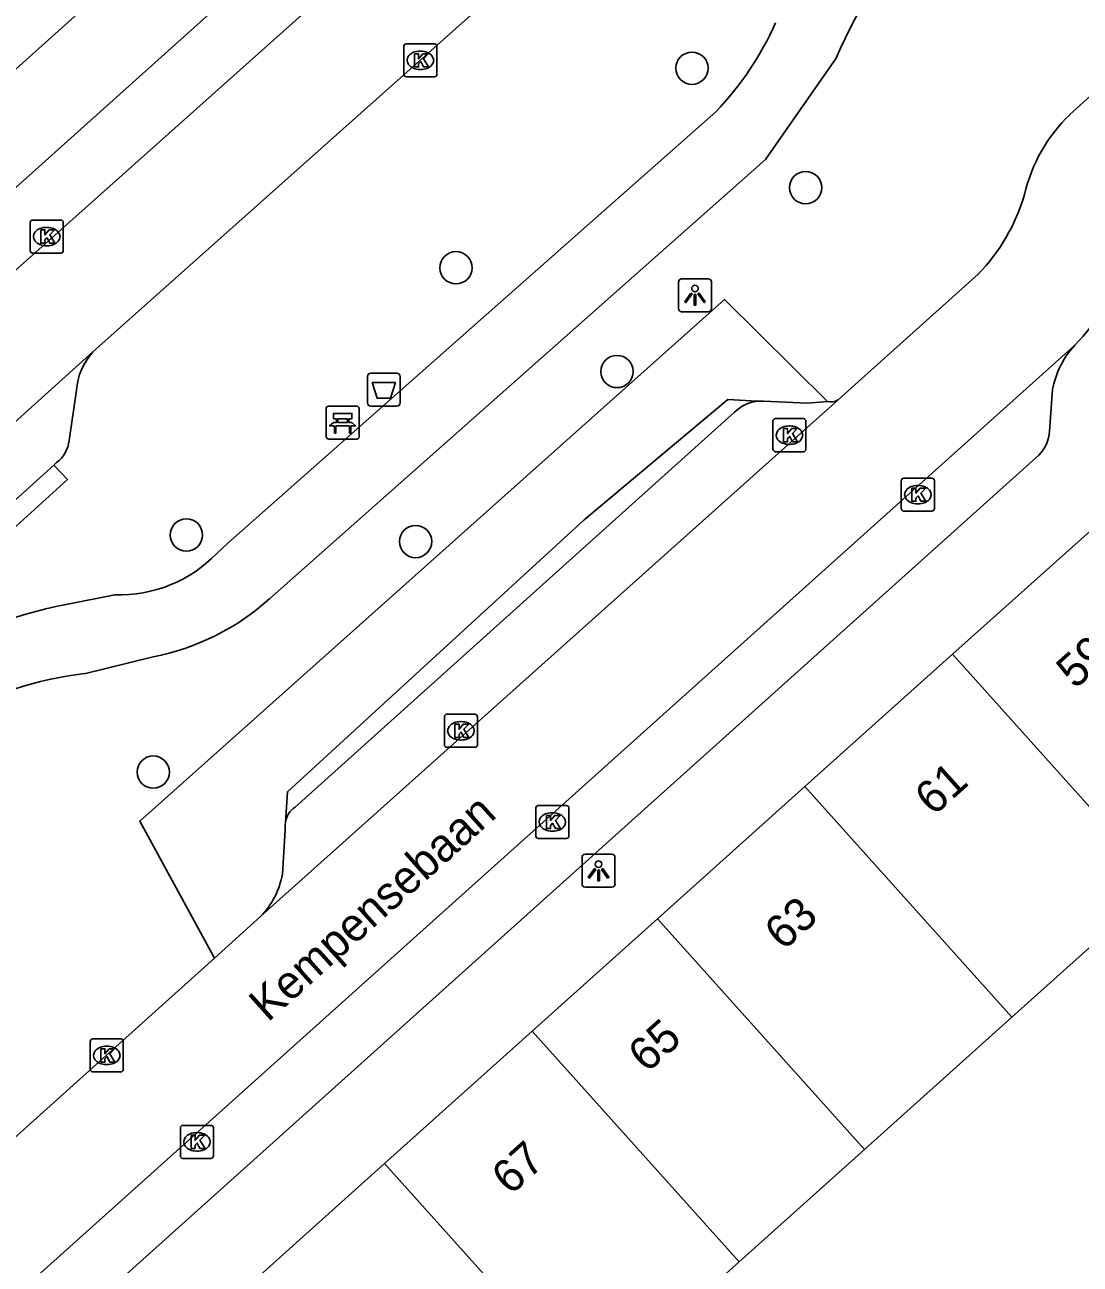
# Model space of a CAD drawing. Extents: x 162172 to 163187, y 382874 to 383684.
# Drawn here: x 162811.9 to 162843.86, y 383366.3 to 383403.85 of the extents above; entities that cross this region are included whole.
import ezdxf

# ---------------------------------------------------------------- set-up
doc = ezdxf.new("R2010")
doc.units = 0
for name, color, linetype in [('IMGEO_Afvalbak', 7, 'Continuous'), ('IMGEO_Bank', 7, 'Continuous'), ('IMGEO_Berm_groen', 7, 'Continuous'), ('IMGEO_Boom', 7, 'Continuous'), ('IMGEO_Kolk', 7, 'Continuous'), ('IMGEO_Lichtpunt', 7, 'Continuous'), ('IMGEO_Openbare_ruimte_label', 7, 'Continuous'), ('IMGEO_Pand', 7, 'Continuous'), ('IMGEO_Pand_nummerreeks', 7, 'Continuous'), ('IMGEO_Parkeervlak_open', 7, 'Continuous'), ('IMGEO_Rijbaan_lokaal_open', 7, 'Continuous'), ('IMGEO_Voetpad_halfverhard', 7, 'Continuous'), ('IMGEO_Voetpad_open', 7, 'Continuous')]:
    doc.layers.add(name, color=color, linetype=linetype)

msp = doc.modelspace()

# ---------------------------------------------------------------- linework, layer by layer
at = {"layer": 'IMGEO_Afvalbak'}
for p, q in [((162822.273, 383392.393), (162822.273, 383393.193)), ((162822.273, 383393.193), (162822.273, 383392.393)), ((162822.373, 383393.293), (162823.163, 383393.293)), ((162823.163, 383393.293), (162822.373, 383393.293)), ((162823.263, 383393.193), (162823.263, 383392.393)), ((162823.263, 383392.393), (162823.263, 383393.193)), ((162823.163, 383392.293), (162822.373, 383392.293)), ((162822.373, 383392.293), (162823.163, 383392.293))]:
    msp.add_line(p, q, dxfattribs=at)
msp.add_lwpolyline([(162822.416, 383393.007), (162823.12, 383393.007), (162822.971, 383392.537), (162822.565, 383392.537), (162822.416, 383393.007)], dxfattribs=at)
for centre, start, end in [((162822.373, 383393.193), 90, 180), ((162822.373, 383393.193), 90, 180), ((162823.163, 383393.193), 0, 90), ((162823.163, 383393.193), 360, 90), ((162822.373, 383392.393), 180, 270), ((162822.373, 383392.393), 180, 270), ((162823.163, 383392.393), 270, 0), ((162823.163, 383392.393), 270, 0)]:
    msp.add_arc(centre, 0.1, start, end, dxfattribs=at)
at = {"layer": 'IMGEO_Bank'}
for p, q in [((162821.098, 383392.295), (162821.939, 383392.295)), ((162821.939, 383392.295), (162821.098, 383392.295)), ((162821.023, 383391.37), (162821.023, 383392.211)), ((162821.023, 383392.211), (162821.023, 383391.37)), ((162821.332, 383391.801), (162821.332, 383391.907)), ((162821.376, 383391.907), (162821.376, 383391.801)), ((162821.664, 383391.913), (162821.382, 383391.913)), ((162821.67, 383391.801), (162821.67, 383391.907)), ((162821.714, 383391.907), (162821.714, 383391.801)), ((162822.023, 383392.22), (162822.023, 383391.379)), ((162822.023, 383391.379), (162822.023, 383392.22)), ((162821.72, 383391.693), (162821.327, 383391.693)), ((162821.382, 383391.795), (162821.664, 383391.795)), ((162821.948, 383391.295), (162821.107, 383391.295)), ((162821.107, 383391.295), (162821.948, 383391.295))]:
    msp.add_line(p, q, dxfattribs=at)
for points in [[(162821.326, 383391.913), (162821.24, 383391.913), (162821.24, 383392.074), (162821.803, 383392.074), (162821.803, 383391.913), (162821.72, 383391.913)], [(162821.27, 383391.693), (162821.128, 383391.693), (162821.24, 383391.795), (162821.326, 383391.795)], [(162821.32, 383391.686), (162821.32, 383391.479), (162821.277, 383391.479), (162821.277, 383391.686)], [(162821.72, 383391.795), (162821.803, 383391.795), (162821.915, 383391.693), (162821.776, 383391.693)], [(162821.77, 383391.686), (162821.77, 383391.479), (162821.726, 383391.479), (162821.726, 383391.686)]]:
    msp.add_lwpolyline(points, dxfattribs=at)
for centre, radius, start, end in [((162821.101, 383392.217), 0.0779, 92.4484, 184.2845), ((162821.101, 383392.217), 0.0779, 92.4484, 184.2845), ((162821.945, 383392.217), 0.0779, 2.4484, 94.2845), ((162821.945, 383392.217), 0.0779, 2.4484, 94.2845), ((162821.325, 383391.906), 0.00671, 2.8957, 87.1043), ((162821.382, 383391.906), 0.00671, 92.8957, 177.1043), ((162821.664, 383391.906), 0.00671, 2.8957, 87.1043), ((162821.721, 383391.906), 0.00671, 92.8957, 177.1043), ((162821.27, 383391.686), 0.00671, 2.8957, 87.1043), ((162821.327, 383391.686), 0.00671, 92.8957, 177.1043), ((162821.325, 383391.802), 0.00671, 272.8957, 357.1043), ((162821.382, 383391.802), 0.00671, 182.8957, 267.1043), ((162821.664, 383391.802), 0.00671, 272.8957, 357.1043), ((162821.721, 383391.802), 0.00671, 182.8957, 267.1043), ((162821.719, 383391.686), 0.00671, 2.8957, 87.1043), ((162821.776, 383391.686), 0.00671, 92.8957, 177.1043), ((162821.101, 383391.373), 0.0779, 182.4484, 274.2845), ((162821.101, 383391.373), 0.0779, 182.4484, 274.2845), ((162821.945, 383391.373), 0.0779, 272.4484, 4.2845), ((162821.945, 383391.373), 0.0779, 272.4484, 4.2845)]:
    msp.add_arc(centre, radius, start, end, dxfattribs=at)
at = {"layer": 'IMGEO_Berm_groen'}
msp.add_lwpolyline([(162817.637, 383375.567), (162815.378, 383379.723), (162833.082, 383395.529), (162836.203, 383392.434)], dxfattribs=at)
at = {"layer": 'IMGEO_Boom'}
for centre in [(162832.1, 383402.531), (162835.542, 383398.914), (162824.954, 383396.486), (162829.83, 383393.343), (162816.79, 383388.39), (162823.731, 383388.191), (162815.787, 383381.208)]:
    msp.add_circle(centre, 0.489, dxfattribs=at)
at = {"layer": 'IMGEO_Kolk'}
for p, q in [((162823.377, 383402.345), (162823.377, 383403.197)), ((162823.452, 383403.271), (162824.304, 383403.271)), ((162824.378, 383403.197), (162824.378, 383402.345)), ((162823.865, 383403.051), (162823.89, 383403.051)), ((162823.888, 383402.491), (162823.863, 383402.491)), ((162824.304, 383402.271), (162823.452, 383402.271)), ((162812.136, 383397.931), (162812.988, 383397.931)), ((162812.061, 383397.005), (162812.061, 383397.857)), ((162812.549, 383397.711), (162812.574, 383397.711)), ((162813.062, 383397.857), (162813.062, 383397.005)), ((162812.572, 383397.151), (162812.547, 383397.151)), ((162812.988, 383396.931), (162812.136, 383396.931)), ((162834.627, 383391.915), (162835.479, 383391.915)), ((162834.552, 383390.989), (162834.552, 383391.841)), ((162835.04, 383391.695), (162835.065, 383391.695)), ((162835.553, 383391.841), (162835.553, 383390.989)), ((162835.063, 383391.135), (162835.038, 383391.135)), ((162835.479, 383390.915), (162834.627, 383390.915)), ((162838.44, 383389.186), (162838.44, 383390.038)), ((162838.515, 383390.112), (162839.367, 383390.112)), ((162839.441, 383390.038), (162839.441, 383389.186)), ((162838.928, 383389.892), (162838.953, 383389.892)), ((162838.951, 383389.332), (162838.926, 383389.332)), ((162839.367, 383389.112), (162838.515, 383389.112)), ((162824.602, 383382.032), (162824.602, 383382.884)), ((162824.677, 383382.958), (162825.529, 383382.958)), ((162825.603, 383382.884), (162825.603, 383382.032)), ((162825.09, 383382.738), (162825.115, 383382.738)), ((162825.113, 383382.178), (162825.088, 383382.178)), ((162825.529, 383381.958), (162824.677, 383381.958)), ((162827.372, 383379.27), (162827.372, 383380.122)), ((162827.447, 383380.196), (162828.299, 383380.196)), ((162827.86, 383379.976), (162827.885, 383379.976)), ((162828.373, 383380.122), (162828.373, 383379.27)), ((162828.299, 383379.196), (162827.447, 383379.196)), ((162827.883, 383379.416), (162827.858, 383379.416)), ((162813.954, 383373.125), (162814.806, 383373.125)), ((162813.879, 383372.199), (162813.879, 383373.051)), ((162814.367, 383372.905), (162814.392, 383372.905)), ((162814.88, 383373.051), (162814.88, 383372.199)), ((162814.39, 383372.345), (162814.365, 383372.345)), ((162814.806, 383372.125), (162813.954, 383372.125)), ((162816.684, 383370.506), (162817.536, 383370.506)), ((162816.609, 383369.58), (162816.609, 383370.432)), ((162817.097, 383370.286), (162817.122, 383370.286)), ((162817.61, 383370.432), (162817.61, 383369.58)), ((162817.12, 383369.726), (162817.095, 383369.726)), ((162817.536, 383369.506), (162816.684, 383369.506))]:
    msp.add_line(p, q, dxfattribs=at)
for points in [[(162823.377, 383402.345), (162823.377, 383403.197)], [(162823.452, 383403.271), (162824.304, 383403.271)], [(162824.378, 383403.197), (162824.378, 383402.345)], [(162823.698, 383402.971), (162823.821, 383402.971), (162823.821, 383402.82), (162823.951, 383402.971), (162824.115, 383402.971), (162823.969, 383402.82), (162824.122, 383402.571), (162823.97, 383402.571), (162823.885, 383402.735), (162823.821, 383402.668), (162823.821, 383402.571), (162823.698, 383402.571), (162823.698, 383402.971)], [(162824.304, 383402.271), (162823.452, 383402.271)], [(162812.136, 383397.931), (162812.988, 383397.931)], [(162812.061, 383397.005), (162812.061, 383397.857)], [(162812.382, 383397.631), (162812.505, 383397.631), (162812.505, 383397.48), (162812.635, 383397.631), (162812.799, 383397.631), (162812.653, 383397.48), (162812.806, 383397.231), (162812.654, 383397.231), (162812.569, 383397.395), (162812.505, 383397.328), (162812.505, 383397.231), (162812.382, 383397.231), (162812.382, 383397.631)], [(162813.062, 383397.857), (162813.062, 383397.005)], [(162812.988, 383396.931), (162812.136, 383396.931)], [(162834.627, 383391.915), (162835.479, 383391.915)], [(162834.552, 383390.989), (162834.552, 383391.841)], [(162834.873, 383391.615), (162834.996, 383391.615), (162834.996, 383391.464), (162835.126, 383391.615), (162835.29, 383391.615), (162835.144, 383391.464), (162835.297, 383391.215), (162835.145, 383391.215), (162835.06, 383391.379), (162834.996, 383391.312), (162834.996, 383391.215), (162834.873, 383391.215), (162834.873, 383391.615)], [(162835.553, 383391.841), (162835.553, 383390.989)], [(162835.479, 383390.915), (162834.627, 383390.915)], [(162838.44, 383389.186), (162838.44, 383390.038)], [(162838.515, 383390.112), (162839.367, 383390.112)], [(162839.441, 383390.038), (162839.441, 383389.186)], [(162838.761, 383389.812), (162838.884, 383389.812), (162838.884, 383389.661), (162839.014, 383389.812), (162839.178, 383389.812), (162839.032, 383389.661), (162839.185, 383389.412), (162839.033, 383389.412), (162838.948, 383389.576), (162838.884, 383389.509), (162838.884, 383389.412), (162838.761, 383389.412), (162838.761, 383389.812)], [(162839.367, 383389.112), (162838.515, 383389.112)], [(162824.602, 383382.032), (162824.602, 383382.884)], [(162824.677, 383382.958), (162825.529, 383382.958)], [(162825.603, 383382.884), (162825.603, 383382.032)], [(162824.923, 383382.658), (162825.046, 383382.658), (162825.046, 383382.507), (162825.176, 383382.658), (162825.34, 383382.658), (162825.194, 383382.507), (162825.347, 383382.258), (162825.195, 383382.258), (162825.11, 383382.422), (162825.046, 383382.355), (162825.046, 383382.258), (162824.923, 383382.258), (162824.923, 383382.658)], [(162825.529, 383381.958), (162824.677, 383381.958)], [(162827.372, 383379.27), (162827.372, 383380.122)], [(162827.447, 383380.196), (162828.299, 383380.196)], [(162827.693, 383379.896), (162827.816, 383379.896), (162827.816, 383379.745), (162827.946, 383379.896), (162828.11, 383379.896), (162827.964, 383379.745), (162828.117, 383379.496), (162827.965, 383379.496), (162827.88, 383379.66), (162827.816, 383379.593), (162827.816, 383379.496), (162827.693, 383379.496), (162827.693, 383379.896)], [(162828.373, 383380.122), (162828.373, 383379.27)], [(162828.299, 383379.196), (162827.447, 383379.196)], [(162813.954, 383373.125), (162814.806, 383373.125)], [(162813.879, 383372.199), (162813.879, 383373.051)], [(162814.2, 383372.825), (162814.323, 383372.825), (162814.323, 383372.674), (162814.453, 383372.825), (162814.617, 383372.825), (162814.471, 383372.674), (162814.624, 383372.425), (162814.472, 383372.425), (162814.387, 383372.589), (162814.323, 383372.522), (162814.323, 383372.425), (162814.2, 383372.425), (162814.2, 383372.825)], [(162814.88, 383373.051), (162814.88, 383372.199)], [(162814.806, 383372.125), (162813.954, 383372.125)], [(162816.684, 383370.506), (162817.536, 383370.506)], [(162816.609, 383369.58), (162816.609, 383370.432)], [(162816.93, 383370.206), (162817.053, 383370.206), (162817.053, 383370.055), (162817.183, 383370.206), (162817.347, 383370.206), (162817.201, 383370.055), (162817.354, 383369.806), (162817.202, 383369.806), (162817.117, 383369.97), (162817.053, 383369.903), (162817.053, 383369.806), (162816.93, 383369.806), (162816.93, 383370.206)], [(162817.61, 383370.432), (162817.61, 383369.58)], [(162817.536, 383369.506), (162816.684, 383369.506)]]:
    msp.add_lwpolyline(points, dxfattribs=at)
for centre, start, end in [((162823.454, 383403.195), 91.552, 178.448), ((162823.454, 383403.195), 91.552, 178.448), ((162824.302, 383403.195), 1.552, 88.448), ((162824.302, 383403.195), 1.552, 88.448), ((162823.454, 383402.347), 181.552, 268.448), ((162823.454, 383402.347), 181.552, 268.448), ((162824.302, 383402.347), 271.552, 358.448), ((162824.302, 383402.347), 271.552, 358.448), ((162812.138, 383397.855), 91.552, 178.448), ((162812.138, 383397.855), 91.552, 178.448), ((162812.986, 383397.855), 1.552, 88.448), ((162812.986, 383397.855), 1.552, 88.448), ((162812.138, 383397.007), 181.552, 268.448), ((162812.138, 383397.007), 181.552, 268.448), ((162812.986, 383397.007), 271.552, 358.448), ((162812.986, 383397.007), 271.552, 358.448), ((162834.629, 383391.839), 91.552, 178.448), ((162834.629, 383391.839), 91.552, 178.448), ((162835.477, 383391.839), 1.552, 88.448), ((162835.477, 383391.839), 1.552, 88.448), ((162834.629, 383390.991), 181.552, 268.448), ((162834.629, 383390.991), 181.552, 268.448), ((162835.477, 383390.991), 271.552, 358.448), ((162835.477, 383390.991), 271.552, 358.448), ((162838.517, 383390.036), 91.552, 178.448), ((162838.517, 383390.036), 91.552, 178.448), ((162839.365, 383390.036), 1.552, 88.448), ((162839.365, 383390.036), 1.552, 88.448), ((162838.517, 383389.188), 181.552, 268.448), ((162838.517, 383389.188), 181.552, 268.448), ((162839.365, 383389.188), 271.552, 358.448), ((162839.365, 383389.188), 271.552, 358.448), ((162824.679, 383382.882), 91.552, 178.448), ((162824.679, 383382.882), 91.552, 178.448), ((162825.527, 383382.882), 1.552, 88.448), ((162825.527, 383382.882), 1.552, 88.448), ((162824.679, 383382.034), 181.552, 268.448), ((162824.679, 383382.034), 181.552, 268.448), ((162825.527, 383382.034), 271.552, 358.448), ((162825.527, 383382.034), 271.552, 358.448), ((162827.449, 383380.12), 91.552, 178.448), ((162827.449, 383380.12), 91.552, 178.448), ((162828.297, 383380.12), 1.552, 88.448), ((162828.297, 383380.12), 1.552, 88.448), ((162827.449, 383379.272), 181.552, 268.448), ((162827.449, 383379.272), 181.552, 268.448), ((162828.297, 383379.272), 271.552, 358.448), ((162828.297, 383379.272), 271.552, 358.448), ((162813.956, 383373.049), 91.552, 178.448), ((162813.956, 383373.049), 91.552, 178.448), ((162814.804, 383373.049), 1.552, 88.448), ((162814.804, 383373.049), 1.552, 88.448), ((162813.956, 383372.201), 181.552, 268.448), ((162813.956, 383372.201), 181.552, 268.448), ((162814.804, 383372.201), 271.552, 358.448), ((162814.804, 383372.201), 271.552, 358.448), ((162816.686, 383370.43), 91.552, 178.448), ((162816.686, 383370.43), 91.552, 178.448), ((162817.534, 383370.43), 1.552, 88.448), ((162817.534, 383370.43), 1.552, 88.448), ((162816.686, 383369.582), 181.552, 268.448), ((162816.686, 383369.582), 181.552, 268.448), ((162817.534, 383369.582), 271.552, 358.448), ((162817.534, 383369.582), 271.552, 358.448)]:
    msp.add_arc(centre, 0.0765, start, end, dxfattribs=at)
for centre, major_axis, ratio, start_param, end_param in [((162823.864, 383402.771), (-0.387, 0.002), 0.722429, 4.712389, 7.853982), ((162823.889, 383402.771), (-0.39, 0.002), 0.717154, 1.570796, 4.712389), ((162812.548, 383397.431), (-0.387, 0.002), 0.722429, 4.712389, 7.853982), ((162812.573, 383397.431), (-0.39, 0.002), 0.717154, 1.570796, 4.712389), ((162835.039, 383391.415), (-0.387, 0.002), 0.722429, 4.712389, 7.853982), ((162835.064, 383391.415), (-0.39, 0.002), 0.717154, 1.570796, 4.712389), ((162838.927, 383389.612), (-0.387, 0.002), 0.722429, 4.712389, 7.853982), ((162838.952, 383389.612), (-0.39, 0.002), 0.717154, 1.570796, 4.712389), ((162825.089, 383382.458), (-0.387, 0.002), 0.722429, 4.712389, 7.853982), ((162825.114, 383382.458), (-0.39, 0.002), 0.717154, 1.570796, 4.712389), ((162827.859, 383379.696), (-0.387, 0.002), 0.722429, 4.712389, 7.853982), ((162827.884, 383379.696), (-0.39, 0.002), 0.717154, 1.570796, 4.712389), ((162814.366, 383372.625), (-0.387, 0.002), 0.722429, 4.712389, 7.853982), ((162814.391, 383372.625), (-0.39, 0.002), 0.717154, 1.570796, 4.712389), ((162817.096, 383370.006), (-0.387, 0.002), 0.722429, 4.712389, 7.853982), ((162817.121, 383370.006), (-0.39, 0.002), 0.717154, 1.570796, 4.712389)]:
    msp.add_ellipse(centre, major_axis=major_axis, ratio=ratio, start_param=start_param, end_param=end_param, dxfattribs=at)
at = {"layer": 'IMGEO_Lichtpunt'}
for p, q in [((162831.693, 383396.057), (162831.693, 383395.25)), ((162831.693, 383396.057), (162831.693, 383395.25)), ((162832.595, 383396.152), (162831.787, 383396.152)), ((162832.595, 383396.152), (162831.787, 383396.152)), ((162832.689, 383395.25), (162832.689, 383396.057)), ((162832.689, 383395.25), (162832.689, 383396.057)), ((162831.787, 383395.156), (162832.595, 383395.156)), ((162831.787, 383395.156), (162832.595, 383395.156)), ((162829.675, 383378.718), (162828.867, 383378.718)), ((162829.675, 383378.718), (162828.867, 383378.718)), ((162828.773, 383378.623), (162828.773, 383377.816)), ((162828.773, 383378.623), (162828.773, 383377.816)), ((162829.769, 383377.816), (162829.769, 383378.623)), ((162829.769, 383377.816), (162829.769, 383378.623)), ((162828.867, 383377.722), (162829.675, 383377.722)), ((162828.867, 383377.722), (162829.675, 383377.722))]:
    msp.add_line(p, q, dxfattribs=at)
for points in [[(162832.067, 383395.721), (162832.106, 383395.693), (162831.918, 383395.431), (162831.88, 383395.458), (162832.067, 383395.721)], [(162832.169, 383395.673), (162832.216, 383395.673), (162832.216, 383395.351), (162832.169, 383395.351), (162832.169, 383395.673)], [(162832.279, 383395.693), (162832.317, 383395.72), (162832.504, 383395.458), (162832.465, 383395.43), (162832.279, 383395.693)], [(162829.147, 383378.287), (162829.186, 383378.259), (162828.998, 383377.997), (162828.96, 383378.024), (162829.147, 383378.287)], [(162829.249, 383378.239), (162829.296, 383378.239), (162829.296, 383377.917), (162829.249, 383377.917), (162829.249, 383378.239)], [(162829.359, 383378.259), (162829.397, 383378.286), (162829.584, 383378.024), (162829.545, 383377.996), (162829.359, 383378.259)]]:
    msp.add_lwpolyline(points, dxfattribs=at)
for centre in [(162832.192, 383395.855), (162829.272, 383378.421)]:
    msp.add_circle(centre, 0.0994, dxfattribs=at)
for centre, start, end in [((162831.787, 383396.057), 90, 180), ((162831.787, 383396.057), 90, 180), ((162832.595, 383396.057), 0, 90), ((162832.595, 383396.057), 0, 90), ((162831.787, 383395.25), 180, 270), ((162831.787, 383395.25), 180, 270), ((162832.595, 383395.25), 270, 0), ((162832.595, 383395.25), 270, 360), ((162828.867, 383378.623), 90, 180), ((162828.867, 383378.623), 90, 180), ((162829.675, 383378.623), 0, 90), ((162829.675, 383378.623), 0, 90), ((162828.867, 383377.816), 180, 270), ((162828.867, 383377.816), 180, 270), ((162829.675, 383377.816), 270, 0), ((162829.675, 383377.816), 270, 360)]:
    msp.add_arc(centre, 0.0946, start, end, dxfattribs=at)
at = {"layer": 'IMGEO_Pand'}
for points in [[(162814.873, 383405.433), (162810.633, 383401.625)], [(162839.99, 383384.776), (162844.265, 383388.61)], [(162839.99, 383384.776), (162835.523, 383380.769)], [(162846.256, 383377.789), (162839.99, 383384.776)], [(162835.523, 383380.769), (162831.056, 383376.763)], [(162841.79, 383373.782), (162835.523, 383380.769)], [(162846.256, 383377.789), (162841.79, 383373.782)], [(162827.26, 383373.358), (162831.056, 383376.763)], [(162831.056, 383376.763), (162837.324, 383369.775)], [(162841.79, 383373.782), (162837.324, 383369.775)], [(162827.26, 383373.358), (162822.793, 383369.351)], [(162833.528, 383366.369), (162827.26, 383373.358)], [(162837.324, 383369.775), (162833.528, 383366.369)], [(162822.793, 383369.351), (162818.327, 383365.346)], [(162829.062, 383362.362), (162822.793, 383369.351)], [(162833.528, 383366.369), (162829.062, 383362.362)]]:
    msp.add_lwpolyline(points, dxfattribs=at)
at = {"layer": 'IMGEO_Parkeervlak_open'}
for points in [[(162813.241, 383391.253), (162813.463, 383392.778)], [(162836.203, 383392.434), (162835.598, 383392.386), (162834.267, 383392.446)], [(162812.771, 383390.505), (162812.861, 383390.586)], [(162819.786, 383379.459), (162819.697, 383378.118)]]:
    msp.add_lwpolyline(points, dxfattribs=at)
for centre, radius, start, end in [((162815.356, 383392.655), 1.897, 137.5584, 176.2837), ((162834.193, 383391.245), 1.203, 86.4965, 95.8418), ((162836.299, 383392.886), 0.462, 258.0196, 299.0419), ((162812.231, 383391.387), 1.019, 308.2048, 352.4536), ((162820.494, 383379.566), 0.716, 170.9025, 188.5766), ((162817.23, 383378.57), 2.508, 316.3265, 349.6161)]:
    msp.add_arc(centre, radius, start, end, dxfattribs=at)
at = {"layer": 'IMGEO_Rijbaan_lokaal_open'}
for points in [[(162829.073, 383412.003), (162792.101, 383379)], [(162813.956, 383393.935), (162831.589, 383409.661)], [(162843.548, 383401.134), (162846.487, 383403.794)], [(162836.523, 383392.482), (162837.03, 383392.936), (162840.767, 383396.292)], [(162811.886, 383365.593), (162843.693, 383394.145)], [(162795.363, 383377.17), (162813.956, 383393.935)], [(162819.044, 383376.838), (162836.523, 383392.482)], [(162817.637, 383375.567), (162819.044, 383376.838)], [(162809.569, 383368.324), (162817.637, 383375.567)]]:
    msp.add_lwpolyline(points, dxfattribs=at)
for centre, radius, start, end in [((162846.973, 383397.58), 4.935, 133.9411, 166.8387), ((162836.629, 383400.306), 5.765, 315.8712, 343.8644), ((162839.803, 383397.98), 5.463, 315.4099, 344.9882)]:
    msp.add_arc(centre, radius, start, end, dxfattribs=at)
at = {"layer": 'IMGEO_Voetpad_halfverhard'}
for points in [[(162819.308, 383386.457), (162834.331, 383399.767), (162836.469, 383402.837)], [(162832.82, 383401.21), (162818.045, 383388.141), (162817.707, 383387.831)], [(162814.628, 383386.58), (162813.145, 383386.283)], [(162813.692, 383384.189), (162815.782, 383384.697)]]:
    msp.add_lwpolyline(points, dxfattribs=at)
for centre, radius, start, end in [((162848.442, 383397.829), 12.978, 111.5259, 157.3023), ((162825.904, 383407.822), 9.568, 316.2887, 335.8421), ((162814.765, 383390.658), 4.081, 268.0819, 316.142), ((162815.722, 383372.825), 13.702, 100.8421, 142.3188), ((162814.357, 383391.963), 7.405, 281.0932, 311.9589), ((162814.966, 383373.445), 10.82, 96.761, 141.9718)]:
    msp.add_arc(centre, radius, start, end, dxfattribs=at)
at = {"layer": 'IMGEO_Voetpad_open'}
for points in [[(162737.383, 383332.314), (162825.342, 383411.243)], [(162843.017, 383392.795), (162842.93, 383391.534)], [(162834.071, 383392.442), (162833.19, 383392.499), (162828.837, 383388.846), (162819.847, 383380.612), (162819.787, 383379.679)], [(162820.081, 383380.148), (162833.388, 383392.111)], [(162842.607, 383390.811), (162755.461, 383312.558)], [(162812.771, 383390.505), (162798.788, 383377.854)], [(162798.788, 383377.854), (162799.177, 383377.409), (162810.962, 383388.056), (162813.188, 383390.067), (162812.771, 383390.505)]]:
    msp.add_lwpolyline(points, dxfattribs=at)
for centre, radius, start, end in [((162845.786, 383392.253), 2.822, 137.8828, 168.9192), ((162834.19, 383391.326), 1.122, 96.0848, 135.6273), ((162841.805, 383391.603), 1.127, 315.3602, 356.4945), ((162820.483, 383379.569), 0.705, 124.7886, 171.047)]:
    msp.add_arc(centre, radius, start, end, dxfattribs=at)

# ---------------------------------------------------------------- texts
at = {"layer": 'IMGEO_Openbare_ruimte_label'}
msp.add_text('Kempensebaan', height=1, rotation=41.9191, dxfattribs=at).set_placement((162819.257, 383373.611))
at = {"layer": 'IMGEO_Pand_nummerreeks'}
for s, p in [('59', (162843.702, 383383.699)), ('61', (162839.416, 383379.854)), ('63', (162834.867, 383375.775)), ('65', (162830.735, 383372.069)), ('67', (162826.603, 383368.363))]:
    msp.add_text(s, height=1, rotation=41.8897, dxfattribs=at).set_placement(p)

doc.saveas('drawing.dxf')
